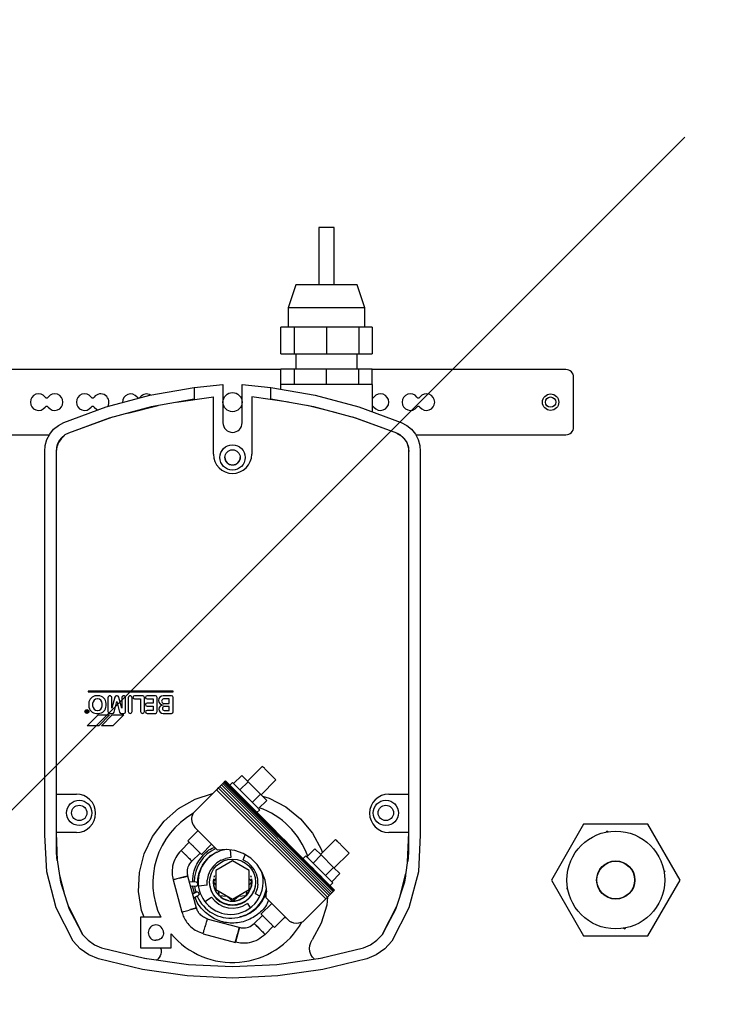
# Model space of a CAD drawing. Header units: millimetres. Extents: x -604189 to 881711, y -381903 to -7297.
# Tile 932 of 1056: x -547631 to -547448, y -179319 to -179062. Entities that reach past the tile are written whole.
import ezdxf

# ---------------------------------------------------------------- set-up
doc = ezdxf.new("R2010")
doc.units = ezdxf.units.MM
doc.header["$LTSCALE"] = 100
doc.linetypes.add('ACAD_ISO04W100', pattern=[30.5, 24, -3, 0.5, -3])
doc.layers.get('Defpoints').update_dxf_attribs({"color": 30})
doc.layers.add('Flowair', color=1, linetype='Continuous')
doc.layers.add('OPIS', color=7, linetype='Continuous')
doc.layers.add('strop osie', color=80, linetype='ACAD_ISO04W100', lineweight=5)
doc.styles.get("Standard").update_dxf_attribs({"font": 'romans.shx', "width": 0.5})
doc.dimstyles.new('1 50', dxfattribs={"dimtxt": 150, "dimasz": 80, "dimexe": 1, "dimexo": 1, "dimgap": 20, "dimtad": 1, "dimdec": 0, "dimlfac": 0.1, "dimtxsty": 'Standard', "dimblk": 'ARCHTICK', "dimcen": 200, "dimclrd": 2, "dimadec": 1, "dimazin": 0, "dimtfac": 1, "dimtdec": 0, "dimtmove": 0, "dimatfit": 3, "dimldrblk": 'ARCHTICK', "dimfxl": 120, "dimfxlon": 1, "dimtfill": 1, "dimarcsym": 0})

# ---------------------------------------------------------------- blocks, each defined once
blk = doc.blocks.new('_ArchTick')
at = {"layer": 'strop osie', "color": 0, "const_width": 0.15}
blk.add_lwpolyline([(-0.5, -0.5), (0.5, 0.5)], dxfattribs=at)
blk = doc.blocks.new('*D3283')
at = {"layer": 'Defpoints', "color": 0, "linetype": 'ByBlock', "lineweight": 5, "transparency": 16777216}
for p in [(-549860.21, -159420.3), (-548544.07, -179490.3), (-536848.94, -179490.3)]:
    blk.add_point(p, dxfattribs=at)
at = {"layer": 'OPIS', "color": 0, "linetype": 'Continuous', "lineweight": -2, "transparency": 16777216}
for p, q in [((-548604.07, -159420.3), (-548543.07, -159420.3)), ((-548484.07, -179490.3), (-548545.07, -179490.3))]:
    blk.add_line(p, q, dxfattribs=at)
at = {"layer": 'OPIS', "color": 2, "lineweight": -2, "transparency": 16777216}
blk.add_line((-548544.07, -159420.3), (-548544.07, -179490.3), dxfattribs=at)
at = {"layer": 'OPIS', "color": 2, "linetype": 'ByBlock', "lineweight": -2, "transparency": 16777216, "xscale": 80, "yscale": 80, "zscale": 80}
for p, rotation in [((-548544.07, -159420.3), 90), ((-548544.07, -179490.3), 270)]:
    blk.add_blockref('_ArchTick', p, dxfattribs=dict(at, rotation=rotation))
at = {"layer": 'OPIS', "color": 0, "linetype": 'ByBlock', "lineweight": 13, "transparency": 16777216, "insert": (-548639.07, -169455.3), "char_height": 150, "attachment_point": 5, "rotation": 90, "bg_fill": 3, "box_fill_scale": 1.1, "bg_fill_color": 256, "bg_fill_true_color": 13158600, "bg_fill_transparency": 0}
blk.add_mtext('2007', dxfattribs=at)
blk = doc.blocks.new('FB 100V z KM 10.2017')
at = {"layer": 'Flowair', "linetype": 'Continuous'}
for p, q in [((10063.76, 4900.48), (10063.76, 4880.88)), ((10072.26, 4850.68), (10072.26, 4900.48)), ((10006.73, 4881.23), (10011.57, 4881.48)), ((10011.57, 4881.48), (10061.57, 4881.48)), ((10061.57, 4881.48), (10062.37, 4881.42)), ((10062.37, 4881.42), (10063.14, 4881.2)), ((9997.71, 4877.77), (10002.04, 4879.97)), ((10002.04, 4879.97), (10006.73, 4881.23)), ((10009.12, 4879.98), (10005.41, 4879.44)), ((10011.87, 4879.98), (10008.17, 4879.84)), ((10061.57, 4879.98), (10009.12, 4879.98)), ((10011.87, 4877.35), (10011.87, 4879.98)), ((10016.87, 4879.98), (10016.87, 4877.35)), ((10062.17, 4879.91), (10061.57, 4879.98)), ((10062.08, 4879.95), (10061.57, 4879.98)), ((10063.14, 4881.2), (10063.85, 4880.83)), ((10063.85, 4880.83), (10064.47, 4880.32)), ((10064.47, 4880.32), (10064.97, 4879.69)), ((10005.41, 4879.44), (10001.85, 4878.28)), ((10006.3, 4879.57), (10003.94, 4878.96)), ((10004.53, 4879.11), (10005.4, 4879.4)), ((10005.4, 4879.4), (10006, 4879.49)), ((10008.22, 4879.84), (10008.65, 4879.91)), ((10062.57, 4879.82), (10062.08, 4879.95)), ((10062.74, 4879.7), (10062.17, 4879.91)), ((10063.02, 4879.58), (10062.57, 4879.82)), ((10063.24, 4879.36), (10062.74, 4879.7)), ((10063.42, 4879.25), (10063.02, 4879.58)), ((10063.66, 4878.92), (10063.24, 4879.36)), ((10063.73, 4878.85), (10063.42, 4879.25)), ((10063.96, 4878.4), (10063.73, 4878.85)), ((10064.97, 4879.69), (10065.34, 4878.98)), ((10065.34, 4878.98), (10067.38, 4873.46)), ((9996.71, 4876.84), (9997.71, 4877.77)), ((10002.22, 4878.4), (9998.53, 4876.52)), ((10001.85, 4878.28), (9998.53, 4876.52)), ((9998.53, 4876.52), (10001.85, 4878.23)), ((10001.85, 4878.23), (10001.98, 4878.28)), ((10066.04, 4872.65), (10063.96, 4878.4)), ((10065.93, 4873.06), (10063.96, 4878.4)), ((9995.92, 4875.73), (9996.71, 4876.84)), ((9998.53, 4876.52), (9997.8, 4875.81)), ((10011.87, 4877.35), (10011.92, 4876.86)), ((10011.92, 4876.86), (10012.06, 4876.39)), ((10012.06, 4876.39), (10012.29, 4875.96)), ((10016.45, 4875.96), (10016.68, 4876.39)), ((10016.68, 4876.39), (10016.82, 4876.86)), ((10016.82, 4876.86), (10016.87, 4877.35)), ((9995.37, 4874.48), (9995.92, 4875.73)), ((9997.22, 4874.98), (9996.81, 4874.06)), ((9997.8, 4875.81), (9997.22, 4874.98)), ((10012.29, 4875.96), (10012.6, 4875.58)), ((10012.6, 4875.58), (10012.98, 4875.27)), ((10012.98, 4875.27), (10013.42, 4875.04)), ((10013.42, 4875.04), (10013.88, 4874.9)), ((10013.88, 4874.9), (10014.37, 4874.85)), ((10014.37, 4874.85), (10014.86, 4874.9)), ((10014.86, 4874.9), (10015.33, 4875.04)), ((10015.33, 4875.04), (10015.76, 4875.27)), ((10015.76, 4875.27), (10016.14, 4875.58)), ((10016.14, 4875.58), (10016.45, 4875.96)), ((10025.8, 4875.93), (10027.2, 4874.53)), ((10025.8, 4874.43), (10025.8, 4875.93)), ((10027.5, 4875.98), (10027.5, 4875.88)), ((10027.5, 4875.88), (10027.8, 4875.88)), ((10027.55, 4875.98), (10027.55, 4875.93)), ((10027.55, 4875.93), (10027.65, 4875.93)), ((10027.65, 4875.93), (10027.65, 4875.98)), ((10027.77, 4876.08), (10027.68, 4876.03)), ((10027.7, 4875.98), (10027.8, 4876.03)), ((10027.7, 4875.93), (10027.7, 4875.98)), ((10027.8, 4875.93), (10027.7, 4875.93)), ((10027.8, 4876.03), (10027.77, 4876.08)), ((10027.8, 4875.88), (10027.8, 4875.93)), ((10028.7, 4875.73), (10028.4, 4875.73)), ((10028.7, 4875.23), (10028.4, 4875.23)), ((10030.2, 4875.83), (10030.2, 4864.73)), ((10030.3, 4875.83), (10030.2, 4875.83)), ((10030.3, 4864.73), (10030.3, 4875.83)), ((10067.35, 4875.03), (10067.06, 4874.69)), ((9993.99, 4868.73), (9995.37, 4874.48)), ((9996.81, 4874.06), (9995.46, 4868.45)), ((10027.2, 4873.03), (10025.8, 4874.43)), ((10025.8, 4874.08), (10027.2, 4872.68)), ((10025.8, 4872.58), (10025.8, 4874.08)), ((10027.2, 4874.53), (10027.2, 4873.03)), ((10027.4, 4874.73), (10027.4, 4874.48)), ((10027.8, 4874.63), (10027.8, 4874.58)), ((10028.4, 4873.98), (10028.7, 4873.98)), ((10029.3, 4874.58), (10029.3, 4874.63)), ((10029.7, 4874.48), (10029.7, 4874.73)), ((10067.06, 4874.69), (10066.99, 4874.52)), ((10027.2, 4871.18), (10025.8, 4872.58)), ((10027.2, 4872.68), (10027.2, 4871.18)), ((10027.4, 4872.98), (10027.4, 4872.68)), ((10027.57, 4872.45), (10027.57, 4872.44)), ((10027.57, 4872.44), (10028.95, 4872.08)), ((10029.45, 4873.23), (10027.65, 4873.23)), ((10028.07, 4872.73), (10029.45, 4872.73)), ((10029.51, 4872.34), (10028.07, 4872.73)), ((10028.4, 4873.48), (10028.7, 4873.48)), ((10067.42, 4867.58), (10065.93, 4873.06)), ((10067.38, 4873.46), (10068.91, 4867.77)), ((10027.4, 4871.48), (10027.4, 4871.18)), ((10028.95, 4872.08), (10027.58, 4871.71)), ((10027.58, 4871.71), (10027.58, 4871.71)), ((10028.07, 4871.43), (10029.5, 4871.81)), ((10029.45, 4871.43), (10028.07, 4871.43)), ((10029.7, 4872.05), (10029.7, 4872.1)), ((10027.65, 4870.93), (10029.45, 4870.93)), ((10029.45, 4870.58), (10027.65, 4870.58)), ((10027.65, 4870.08), (10029.45, 4870.08)), ((10029.3, 4869.78), (10029.3, 4868.98)), ((10029.7, 4868.68), (10029.7, 4869.78)), ((10066.59, 4870.62), (10067.58, 4866.69)), ((9993.15, 4862.88), (9993.99, 4868.73)), ((9995.46, 4868.45), (9994.65, 4862.74)), ((9995.51, 4868.66), (9995.42, 4868.19)), ((10000.8, 4868.98), (9996.8, 4868.98)), ((9996.8, 4868.98), (9996.8, 4864.98)), ((10000.8, 4866.35), (10000.8, 4868.98)), ((10000.8, 4868.53), (10001.7, 4868.86)), ((10001.7, 4868.86), (10004.17, 4869.25)), ((10004.17, 4869.25), (10006.67, 4869.13)), ((10006.67, 4869.13), (10009.09, 4868.52)), ((10009.09, 4868.52), (10011.35, 4867.43)), ((10029.3, 4868.98), (10027.65, 4868.98)), ((10027.65, 4868.48), (10029.5, 4868.48)), ((10011.35, 4867.43), (10013.33, 4865.91)), ((10027.4, 4868.13), (10027.4, 4867.03)), ((10027.8, 4867.33), (10027.8, 4868.13)), ((10028.35, 4867.33), (10027.8, 4867.33)), ((10028.35, 4868.13), (10028.35, 4867.33)), ((10028.75, 4867.33), (10028.75, 4868.13)), ((10029.3, 4867.33), (10028.75, 4867.33)), ((10029.3, 4868.13), (10029.3, 4867.33)), ((10029.7, 4867.03), (10029.7, 4868.13)), ((10068.41, 4861.98), (10067.42, 4867.58)), ((10068.91, 4867.77), (10069.93, 4861.98)), ((9995.24, 4866.88), (9995.35, 4866.74)), ((9995.54, 4866.56), (9995.35, 4866.74)), ((9995.77, 4866.42), (9995.54, 4866.56)), ((9996.01, 4866.34), (9995.77, 4866.42)), ((9996.27, 4866.3), (9996.01, 4866.34)), ((9996.54, 4866.31), (9996.27, 4866.3)), ((9996.79, 4866.38), (9996.54, 4866.31)), ((10013.33, 4865.91), (10014.98, 4864.02)), ((10027.4, 4867.03), (10027.4, 4867.03)), ((10027.4, 4866.03), (10027.4, 4864.93)), ((10027.65, 4866.83), (10029.5, 4866.83)), ((10027.8, 4865.88), (10027.8, 4865.23)), ((10028.3, 4865.23), (10028.3, 4865.88)), ((10028.7, 4865.98), (10028.7, 4865.23)), ((10028.7, 4865.98), (10028.7, 4865.98)), ((10029.3, 4865.98), (10029.29, 4865.98)), ((10029.3, 4865.23), (10029.3, 4865.98)), ((10029.7, 4864.93), (10029.7, 4866.03)), ((9996.8, 4864.98), (9998.65, 4864.98)), ((10005.68, 4864.73), (10001.47, 4863.6)), ((10027.6, 4864.73), (10029.5, 4864.73)), ((10027.8, 4865.23), (10028.3, 4865.23)), ((10028.7, 4865.23), (10029.3, 4865.23)), ((10030.2, 4864.73), (10030.3, 4864.73)), ((10005.91, 4863.87), (10005.9, 4863.91)), ((10005.9, 4863.91), (10005.94, 4863.76)), ((10010.6, 4862.63), (10009.54, 4863.7)), ((10009.54, 4863.69), (10009.54, 4863.69)), ((10014.98, 4864.02), (10016.21, 4861.84)), ((10068, 4864.3), (10068.69, 4859.48)), ((9992.87, 4856.98), (9993.15, 4862.88)), ((9994.65, 4862.74), (9994.37, 4856.98)), ((10001.74, 4862.63), (10001.73, 4862.64)), ((10001.76, 4862.64), (10001.74, 4862.63)), ((10002.01, 4861.68), (10006.19, 4862.8)), ((10004.11, 4861.66), (10003.84, 4862.17)), ((10003.95, 4861.96), (10004.9, 4862.19)), ((10004.92, 4862.45), (10004.88, 4861.7)), ((10005.38, 4861.68), (10005.42, 4862.59)), ((10008.13, 4862.28), (10008.13, 4862.28)), ((10008.13, 4862.28), (10009.19, 4861.22)), ((10012.1, 4861.49), (10010.78, 4862.81)), ((10012.87, 4862.13), (10012.53, 4861.92)), ((10012.87, 4862.13), (10013.25, 4862.25)), ((10013.25, 4862.25), (10013.64, 4862.29)), ((10013.64, 4862.29), (10014.04, 4862.24)), ((10014.41, 4862.11), (10014.04, 4862.24)), ((10014.41, 4862.11), (10017.45, 4859.07)), ((10069.93, 4861.98), (10068.41, 4861.98)), ((10069.93, 4861.98), (10070.3, 4858.23)), ((9998.65, 4860.82), (9997.52, 4856.61)), ((10003.72, 4861.38), (10003.67, 4861.42)), ((10003.8, 4861.35), (10003.72, 4861.38)), ((10003.89, 4861.36), (10003.8, 4861.35)), ((10003.99, 4861.4), (10003.89, 4861.36)), ((10004.07, 4861.47), (10003.99, 4861.4)), ((10004.62, 4861.9), (10004.05, 4861.77)), ((10004.12, 4861.54), (10004.07, 4861.47)), ((10004.11, 4861.66), (10004.12, 4861.62)), ((10004.12, 4861.62), (10004.12, 4861.54)), ((10004.89, 4861.94), (10004.62, 4861.9)), ((10004.86, 4861.51), (10005.77, 4861.5)), ((10004.98, 4860.27), (10004.87, 4861.43)), ((10004.9, 4861.64), (10004.88, 4861.7)), ((10004.88, 4861.51), (10004.99, 4861.52)), ((10004.95, 4861.58), (10004.9, 4861.64)), ((10005.03, 4861.54), (10004.95, 4861.58)), ((10004.99, 4861.52), (10005.1, 4861.52)), ((10005.13, 4861.52), (10005.03, 4861.54)), ((10005.22, 4861.53), (10005.13, 4861.52)), ((10005.31, 4861.56), (10005.22, 4861.53)), ((10005.36, 4861.62), (10005.31, 4861.56)), ((10005.38, 4861.68), (10005.36, 4861.62)), ((10005.77, 4861.5), (10006.65, 4861.32)), ((10006.88, 4861.22), (10007.33, 4861.03)), ((10007.62, 4860.88), (10008.07, 4860.57)), ((10009.01, 4861.04), (10010.33, 4859.72)), ((10009.57, 4858.96), (10012.53, 4861.92)), ((10016.21, 4861.84), (10016.94, 4859.58)), ((9999.46, 4856.1), (10000.57, 4860.27)), ((9999.62, 4860.52), (9999.63, 4860.56)), ((9999.62, 4860.56), (9999.63, 4860.56)), ((10002.85, 4860.59), (10003.44, 4859.72)), ((10002.94, 4859.3), (10003.44, 4859.72)), ((10003.71, 4859.47), (10003.25, 4859.1)), ((10003.87, 4859.56), (10003.71, 4859.47)), ((10004.22, 4859.75), (10004.1, 4859.68)), ((10004.33, 4859.78), (10004.22, 4859.75)), ((10004.46, 4859.29), (10004.93, 4859.43)), ((10004.79, 4859.92), (10004.73, 4859.9)), ((10004.84, 4859.92), (10004.79, 4859.92)), ((10004.93, 4859.43), (10005.39, 4859.48)), ((10004.98, 4860.27), (10005.64, 4860.27)), ((10005.03, 4859.14), (10005.42, 4859.48)), ((10005.37, 4859.98), (10005.37, 4859.98)), ((10005.37, 4859.98), (10005.37, 4859.98)), ((10005.42, 4859.48), (10005.82, 4859.14)), ((10005.42, 4859.48), (10005.83, 4859.44)), ((10006.28, 4860.14), (10005.64, 4860.27)), ((10006.89, 4859.88), (10006.28, 4860.14)), ((10007.44, 4859.51), (10006.89, 4859.88)), ((10007.9, 4859.03), (10007.44, 4859.51)), ((10008.24, 4860.45), (10008.87, 4859.8)), ((10008.87, 4859.8), (10009.36, 4859.04)), ((10060.72, 4859.43), (10060.25, 4859.29)), ((10061.21, 4859.48), (10060.72, 4859.43)), ((10061.21, 4859.48), (10068.69, 4859.48)), ((10002.22, 4858.2), (10002.04, 4857.56)), ((10002.52, 4858.78), (10002.22, 4858.2)), ((10002.6, 4858.12), (10002.43, 4857.56)), ((10002.94, 4859.3), (10002.52, 4858.78)), ((10002.88, 4858.64), (10002.6, 4858.12)), ((10003.25, 4859.1), (10002.88, 4858.64)), ((10003.34, 4858.37), (10003.11, 4857.93)), ((10004.42, 4859.14), (10003.17, 4856.98)), ((10003.2, 4844.82), (10017.45, 4859.07)), ((10017.45, 4859.07), (10003.2, 4844.82)), ((10003.34, 4858.37), (10003.65, 4858.75)), ((10003.43, 4844.6), (10017.68, 4858.85)), ((10003.65, 4858.75), (10003.57, 4857.74)), ((10003.64, 4844.38), (10017.89, 4858.63)), ((10003.65, 4858.74), (10004.03, 4859.06)), ((10003.65, 4858.74), (10004.22, 4858.79)), ((10003.84, 4844.19), (10018.09, 4858.43)), ((10004.01, 4844.01), (10018.26, 4858.26)), ((10004.03, 4859.06), (10004.46, 4859.29)), ((10006.92, 4859.14), (10004.42, 4859.14)), ((10006.04, 4859.39), (10006.21, 4859.34)), ((10008.17, 4856.98), (10006.92, 4859.14)), ((10007.15, 4858.75), (10007.16, 4858.75)), ((10007.16, 4858.75), (10007.19, 4858.72)), ((10007.19, 4858.72), (10007.2, 4858.67)), ((10008.25, 4858.48), (10007.9, 4859.03)), ((10008.25, 4858.48), (10008.49, 4857.86)), ((10009.66, 4857.81), (10009.57, 4858.96)), ((10017.68, 4858.85), (10017.45, 4859.07)), ((10017.68, 4858.85), (10017.89, 4858.63)), ((10018.09, 4858.43), (10017.89, 4858.63)), ((10018.26, 4858.26), (10018.09, 4858.43)), ((10018.41, 4858.12), (10018.26, 4858.26)), ((10059.13, 4858.37), (10058.9, 4857.93)), ((10059.44, 4858.74), (10059.13, 4858.37)), ((10059.82, 4859.06), (10059.44, 4858.74)), ((10060.25, 4859.29), (10059.82, 4859.06)), ((10064.84, 4858.13), (10064.63, 4858.02)), ((10065.08, 4858.2), (10064.84, 4858.13)), ((10065.32, 4858.23), (10065.08, 4858.2)), ((10070.3, 4858.23), (10065.32, 4858.23)), ((9993.15, 4851.07), (9992.87, 4856.98)), ((9994.37, 4856.98), (9994.65, 4851.21)), ((10002.04, 4857.56), (10001.99, 4856.91)), ((10001.99, 4856.91), (10002.07, 4856.25)), ((10002.43, 4857.56), (10002.37, 4856.98)), ((10002.37, 4856.98), (10002.43, 4856.39)), ((10003.57, 4857.74), (10002.92, 4856.98)), ((10002.97, 4857.46), (10002.92, 4856.98)), ((10002.97, 4856.49), (10002.92, 4856.98)), ((10002.92, 4856.98), (10003.57, 4856.21)), ((10002.97, 4857.46), (10003.11, 4857.93)), ((10003.17, 4856.98), (10004.42, 4854.81)), ((10018.41, 4858.12), (10004.16, 4843.87)), ((10018.52, 4858.01), (10004.27, 4843.76)), ((10018.58, 4857.94), (10004.34, 4843.69)), ((10006.92, 4854.81), (10008.17, 4856.98)), ((10008.6, 4857.21), (10008.49, 4857.86)), ((10009.59, 4857.28), (10008.6, 4857.21)), ((10009.51, 4856.67), (10009.66, 4857.81)), ((10012.36, 4851.69), (10018.58, 4857.91)), ((10012.37, 4851.67), (10018.59, 4857.9)), ((10015.99, 4857.6), (10015.99, 4857.6)), ((10018.38, 4856.98), (10018.03, 4857.33)), ((10018.52, 4858.01), (10018.41, 4858.12)), ((10018.58, 4857.94), (10018.52, 4858.01)), ((10018.58, 4857.94), (10018.61, 4857.91)), ((10018.59, 4857.9), (10018.58, 4857.91)), ((10018.59, 4857.9), (10018.61, 4857.91)), ((10058.76, 4857.46), (10058.71, 4856.98)), ((10058.71, 4856.98), (10058.76, 4856.49)), ((10058.9, 4857.93), (10058.76, 4857.46)), ((10064.1, 4857.22), (10064.07, 4856.98)), ((10064.07, 4856.98), (10064.1, 4856.73)), ((10064.17, 4857.45), (10064.1, 4857.22)), ((10064.28, 4857.67), (10064.17, 4857.45)), ((10064.44, 4857.86), (10064.28, 4857.67)), ((10064.63, 4858.02), (10064.44, 4857.86)), ((10000.86, 4855.98), (10000.85, 4856.01)), ((10000.88, 4855.9), (10000.86, 4855.98)), ((10001.14, 4855.12), (10001, 4855.56)), ((10002.07, 4856.25), (10002.27, 4855.62)), ((10002.6, 4855.05), (10002.27, 4855.62)), ((10002.43, 4856.39), (10002.6, 4855.83)), ((10002.6, 4855.83), (10002.88, 4855.31)), ((10002.97, 4856.49), (10003.11, 4856.02)), ((10003.34, 4855.59), (10003.11, 4856.02)), ((10003.34, 4855.59), (10003.65, 4855.21)), ((10003.57, 4856.21), (10003.65, 4855.21)), ((10008.31, 4855.61), (10007.98, 4855.03)), ((10008.31, 4855.61), (10008.95, 4855.32)), ((10008.5, 4854.6), (10009.11, 4855.58)), ((10009.11, 4855.58), (10009.51, 4856.67)), ((10014.22, 4855.83), (10014.22, 4855.83)), ((10015.59, 4854.89), (10016.26, 4855.56)), ((10016.26, 4855.56), (10016.93, 4856.23)), ((10018.49, 4854.96), (10017.42, 4856.02)), ((10018.24, 4856.84), (10019.3, 4855.77)), ((10018.49, 4854.96), (10019.3, 4855.77)), ((10058.76, 4856.49), (10058.9, 4856.02)), ((10058.9, 4856.02), (10059.13, 4855.59)), ((10059.13, 4855.59), (10059.44, 4855.21)), ((10064.1, 4856.73), (10064.17, 4856.5)), ((10064.17, 4856.5), (10064.28, 4856.28)), ((10064.28, 4856.28), (10064.44, 4856.09)), ((10064.44, 4856.09), (10064.63, 4855.94)), ((10064.63, 4855.94), (10064.84, 4855.82)), ((10064.84, 4855.82), (10065.08, 4855.75)), ((10065.08, 4855.75), (10065.32, 4855.73)), ((10065.32, 4855.73), (10070.3, 4855.73)), ((10070.3, 4855.73), (10069.93, 4851.98)), ((10001.59, 4854.33), (10001.14, 4855.12)), ((10001.65, 4854.37), (10001.59, 4854.33)), ((10002.6, 4855.05), (10002.05, 4854.66)), ((10002.88, 4855.31), (10003.25, 4854.86)), ((10003.25, 4854.86), (10003.71, 4854.48)), ((10004.22, 4855.16), (10003.65, 4855.21)), ((10004.03, 4854.9), (10003.65, 4855.21)), ((10003.71, 4854.48), (10003.87, 4854.39)), ((10004.46, 4854.66), (10004.03, 4854.9)), ((10004.1, 4854.27), (10004.22, 4854.2)), ((10004.42, 4854.81), (10006.92, 4854.81)), ((10004.93, 4854.52), (10004.46, 4854.66)), ((10005.42, 4854.48), (10004.93, 4854.52)), ((10005.42, 4854.48), (10005.03, 4854.81)), ((10005.82, 4854.81), (10005.43, 4854.48)), ((10005.46, 4854.48), (10005.82, 4854.51)), ((10005.82, 4854.51), (10005.46, 4854.48)), ((10006.04, 4854.56), (10006.21, 4854.61)), ((10006.21, 4854.61), (10006.04, 4854.56)), ((10007.02, 4854.14), (10007.54, 4854.54)), ((10007.16, 4855.21), (10007.15, 4855.21)), ((10007.2, 4855.24), (10007.16, 4855.21)), ((10007.2, 4855.29), (10007.2, 4855.24)), ((10007.54, 4854.54), (10007.98, 4855.03)), ((10007.69, 4853.78), (10008.5, 4854.6)), ((10015.8, 4854.4), (10016.86, 4853.33)), ((10016.86, 4853.33), (10018.49, 4854.96)), ((10020.5, 4853.09), (10018.56, 4855.03)), ((10059.44, 4855.21), (10059.82, 4854.9)), ((10059.82, 4854.9), (10060.25, 4854.67)), ((10060.25, 4854.67), (10060.72, 4854.52)), ((10060.72, 4854.52), (10061.21, 4854.48)), ((10068.69, 4854.48), (10061.21, 4854.48)), ((10068.01, 4849.7), (10068.69, 4854.48)), ((9999.99, 4854.15), (9999.99, 4854.15)), ((10001.06, 4853.09), (9999.99, 4854.15)), ((10002.62, 4851.87), (10001.23, 4853.27)), ((10003.56, 4853.41), (10003.85, 4854)), ((10003.85, 4854), (10004.47, 4853.77)), ((10004.22, 4854.2), (10004.33, 4854.17)), ((10005.12, 4853.67), (10004.47, 4853.77)), ((10004.73, 4854.05), (10004.79, 4854.03)), ((10004.79, 4854.03), (10004.84, 4854.03)), ((10005.12, 4853.67), (10005.78, 4853.7)), ((10005.37, 4853.98), (10005.37, 4853.98)), ((10005.37, 4853.98), (10005.37, 4853.98)), ((10005.65, 4852.72), (10006.73, 4853.14)), ((10005.78, 4853.7), (10006.42, 4853.86)), ((10006.42, 4853.86), (10007.02, 4854.14)), ((10006.73, 4853.14), (10007.69, 4853.78)), ((10014.49, 4853.79), (10014.84, 4853.44)), ((10014.99, 4853.58), (10016.05, 4852.52)), ((10016.05, 4852.52), (10016.86, 4853.33)), ((10016.62, 4853.09), (10016.35, 4852.18)), ((10016.79, 4853.26), (10018.73, 4851.32)), ((9998.58, 4852.73), (9999.64, 4851.67)), ((10000.32, 4849.57), (10003.36, 4852.61)), ((10003.31, 4852.88), (10003.35, 4852.96)), ((10004.16, 4852.57), (10003.31, 4852.88)), ((10003.36, 4852.61), (10004.51, 4852.54)), ((10004.24, 4852.56), (10004.16, 4852.57)), ((10004.51, 4852.54), (10005.65, 4852.72)), ((10016.35, 4852.18), (10015.2, 4850.01)), ((10067.42, 4846.38), (10068.41, 4851.98)), ((10068.41, 4851.98), (10069.93, 4851.98)), ((10069.93, 4851.98), (10068.91, 4846.18)), ((9993.99, 4845.22), (9993.15, 4851.07)), ((9994.65, 4851.21), (9995.46, 4845.5)), ((9999.46, 4851.5), (10000.86, 4850.1)), ((10011.47, 4850.81), (10010.97, 4850.29)), ((10011.47, 4850.81), (10011.98, 4851.31)), ((10011.98, 4851.31), (10012.36, 4851.68)), ((10011.99, 4851.3), (10011.98, 4851.31)), ((10011.99, 4851.3), (10012.37, 4851.67)), ((10012.23, 4851.53), (10012.23, 4851.53)), ((10012.36, 4851.69), (10012.37, 4851.67)), ((10012.37, 4851.67), (10012.36, 4851.68)), ((10012.37, 4851.67), (10012.37, 4851.67)), ((10070.3, 4850.73), (10069.71, 4850.73)), ((10070.3, 4850.68), (10072.3, 4850.68)), ((10072.3, 4848.93), (10072.3, 4850.68)), ((10074.3, 4850.68), (10074.3, 4848.93)), ((10074.3, 4850.68), (10077.8, 4850.68)), ((10077.8, 4848.93), (10077.8, 4850.68)), ((10000.04, 4849), (10000.15, 4849.3)), ((10000.32, 4849.57), (10000.15, 4849.3)), ((10000.72, 4850.24), (10000.78, 4850.02)), ((10004.35, 4843.67), (10010.57, 4849.9)), ((10004.36, 4843.67), (10010.58, 4849.89)), ((10010.58, 4849.89), (10010.57, 4849.9)), ((10010.6, 4849.91), (10010.58, 4849.89)), ((10010.6, 4849.91), (10010.58, 4849.89)), ((10010.59, 4849.92), (10010.97, 4850.29)), ((10010.59, 4849.92), (10010.6, 4849.91)), ((10010.6, 4849.91), (10010.98, 4850.28)), ((10010.71, 4850.01), (10010.71, 4850.01)), ((10010.97, 4850.29), (10010.98, 4850.28)), ((10015.2, 4850.01), (10013.66, 4848.11)), ((10080.3, 4849.73), (10077.8, 4849.73)), ((10083.3, 4848.73), (10080.3, 4849.73)), ((10080.3, 4844.73), (10080.3, 4849.73)), ((9999.99, 4848.68), (10000.04, 4849)), ((10000.02, 4848.37), (9999.99, 4848.68)), ((10000.11, 4848.06), (10000.02, 4848.37)), ((10000.11, 4848.06), (10000.25, 4847.77)), ((10006.44, 4848.06), (10006.44, 4848.06)), ((10013.66, 4848.11), (10011.76, 4846.54)), ((10072.3, 4848.93), (10070.3, 4848.93)), ((10072.3, 4844.73), (10072.3, 4848.93)), ((10074.3, 4848.73), (10072.3, 4848.73)), ((10077.8, 4848.93), (10074.3, 4848.93)), ((10074.3, 4848.93), (10074.3, 4844.73)), ((10077.8, 4844.73), (10077.8, 4848.93)), ((9995.62, 4846.54), (9995.96, 4846.75)), ((9995.96, 4846.75), (9996.34, 4846.88)), ((9996.34, 4846.88), (9996.74, 4846.93)), ((9996.74, 4846.93), (9997.14, 4846.89)), ((9997.14, 4846.89), (9997.52, 4846.77)), ((9997.52, 4846.77), (9997.87, 4846.58)), ((10000.03, 4845.41), (9997.87, 4846.58)), ((10003.2, 4844.82), (10000.25, 4847.77)), ((10007.38, 4846.68), (10006.71, 4846.02)), ((10008.83, 4847.43), (10008.48, 4847.78)), ((10008.69, 4847.29), (10009.75, 4846.23)), ((10066.62, 4843.42), (10067.57, 4847.23)), ((9995.62, 4846.54), (9995.35, 4846.29)), ((9995.43, 4845.72), (9995.52, 4845.24)), ((9995.46, 4845.5), (9996.81, 4839.9)), ((10002.37, 4844.68), (10000.03, 4845.41)), ((10004.67, 4846.29), (10004.67, 4846.29)), ((10006.71, 4846.02), (10006.04, 4845.35)), ((10007.31, 4843.79), (10008.94, 4845.42)), ((10008.94, 4845.42), (10007.88, 4846.48)), ((10008.94, 4845.42), (10009.75, 4846.23)), ((10010.96, 4843.54), (10009.01, 4845.49)), ((10009.6, 4845.38), (10009.23, 4845.27)), ((10011.76, 4846.54), (10009.6, 4845.38)), ((10065.93, 4840.89), (10067.42, 4846.38)), ((10068.91, 4846.18), (10067.38, 4840.5)), ((10090.8, 4845.73), (10083.3, 4845.73)), ((9995.37, 4839.48), (9993.99, 4845.22)), ((10003.45, 4844.57), (10002.37, 4844.68)), ((10003.2, 4844.82), (10003.43, 4844.6)), ((10003.43, 4844.6), (10003.64, 4844.38)), ((10003.64, 4844.38), (10003.84, 4844.19)), ((10003.84, 4844.19), (10004.01, 4844.01)), ((10004.01, 4844.01), (10004.16, 4843.87)), ((10004.94, 4844.25), (10005.3, 4843.89)), ((10005.44, 4844.04), (10006.5, 4842.98)), ((10006.25, 4844.85), (10007.31, 4843.79)), ((10070.3, 4844.73), (10072.3, 4844.73)), ((10072.3, 4840.52), (10072.3, 4844.73)), ((10077.8, 4844.73), (10074.3, 4844.73)), ((10074.3, 4844.73), (10074.3, 4840.52)), ((10077.8, 4840.52), (10077.8, 4844.73)), ((10080.3, 4839.73), (10080.3, 4844.73)), ((10004.16, 4843.87), (10004.27, 4843.76)), ((10004.27, 4843.76), (10004.34, 4843.69)), ((10004.34, 4843.69), (10004.35, 4843.67)), ((10004.35, 4843.67), (10004.36, 4843.67)), ((10006.5, 4842.98), (10007.31, 4843.79)), ((10007.24, 4843.72), (10009.19, 4841.77)), ((10083.3, 4843.73), (10090.8, 4843.73)), ((10063.96, 4835.56), (10066.04, 4841.29)), ((10063.96, 4835.56), (10065.93, 4840.89)), ((10067.38, 4840.5), (10065.34, 4834.98)), ((10070.3, 4840.52), (10072.3, 4840.52)), ((10072.3, 4840.73), (10074.3, 4840.73)), ((10072.3, 4838.78), (10072.3, 4840.52)), ((10077.8, 4840.52), (10074.3, 4840.52)), ((10074.3, 4840.52), (10074.3, 4838.78)), ((10077.8, 4838.78), (10077.8, 4840.52)), ((10080.3, 4839.73), (10083.3, 4840.73)), ((9995.92, 4838.22), (9995.37, 4839.48)), ((9996.81, 4839.9), (9997.22, 4838.97)), ((9996.81, 4839.9), (9997.22, 4838.97)), ((9997.22, 4838.97), (9997.8, 4838.14)), ((9997.22, 4838.97), (9997.8, 4838.14)), ((10013.42, 4838.91), (10012.98, 4838.68)), ((10013.88, 4839.05), (10013.42, 4838.91)), ((10014.37, 4839.1), (10013.88, 4839.05)), ((10014.86, 4839.05), (10014.37, 4839.1)), ((10015.33, 4838.91), (10014.86, 4839.05)), ((10015.76, 4838.68), (10015.33, 4838.91)), ((10077.8, 4839.73), (10080.3, 4839.73)), ((9996.71, 4837.11), (9995.92, 4838.22)), ((9997.8, 4838.14), (9998.53, 4837.44)), ((9997.8, 4838.14), (9998.53, 4837.44)), ((10012.29, 4837.99), (10012.06, 4837.56)), ((10012.6, 4838.37), (10012.29, 4837.99)), ((10012.98, 4838.68), (10012.6, 4838.37)), ((10016.14, 4838.37), (10015.76, 4838.68)), ((10016.45, 4837.99), (10016.14, 4838.37)), ((10016.68, 4837.56), (10016.45, 4837.99)), ((10066.73, 4838.73), (10070.3, 4838.73)), ((10070.3, 4838.78), (10072.3, 4838.78)), ((10072.26, 4813.48), (10072.26, 4838.78)), ((10077.8, 4838.78), (10074.3, 4838.78)), ((9997.71, 4836.18), (9996.71, 4837.11)), ((9998.53, 4837.44), (10002.34, 4835.52)), ((10001.85, 4835.72), (9998.53, 4837.44)), ((9998.53, 4837.44), (10001.85, 4835.68)), ((10011.92, 4837.09), (10011.87, 4836.6)), ((10011.87, 4833.98), (10011.87, 4836.6)), ((10012.06, 4837.56), (10011.92, 4837.09)), ((10016.82, 4837.09), (10016.68, 4837.56)), ((10016.87, 4836.6), (10016.82, 4837.09)), ((10016.87, 4836.6), (10016.87, 4833.98)), ((10002.04, 4833.98), (9997.71, 4836.18)), ((10002.1, 4835.64), (10001.85, 4835.72)), ((10001.85, 4835.68), (10005.41, 4834.51)), ((10003.61, 4835.1), (10006.5, 4834.35)), ((10063.66, 4835.04), (10063.24, 4834.6)), ((10063.42, 4834.7), (10063.73, 4835.1)), ((10063.96, 4835.56), (10063.66, 4835.04)), ((10063.73, 4835.1), (10063.96, 4835.56)), ((10006.73, 4832.72), (10002.04, 4833.98)), ((10005.4, 4834.56), (10004.21, 4834.95)), ((10006.22, 4834.43), (10005.4, 4834.56)), ((10005.41, 4834.51), (10009.12, 4833.98)), ((10008, 4834.14), (10011.87, 4833.98)), ((10008.65, 4834.05), (10008.08, 4834.13)), ((10009.12, 4833.98), (10061.57, 4833.98)), ((10062.17, 4834.05), (10061.57, 4833.98)), ((10061.57, 4833.98), (10062.08, 4834)), ((10062.08, 4834), (10062.57, 4834.14)), ((10062.74, 4834.26), (10062.17, 4834.05)), ((10062.57, 4834.14), (10063.02, 4834.37)), ((10063.24, 4834.6), (10062.74, 4834.26)), ((10063.02, 4834.37), (10063.42, 4834.7)), ((10064.97, 4834.26), (10064.47, 4833.64)), ((10065.34, 4834.98), (10064.97, 4834.26)), ((10011.57, 4832.48), (10006.73, 4832.72)), ((10061.57, 4832.48), (10011.57, 4832.48)), ((10062.37, 4832.53), (10061.57, 4832.48)), ((10063.14, 4832.75), (10062.37, 4832.53)), ((10063.85, 4833.13), (10063.14, 4832.75)), ((10063.76, 4833.08), (10063.76, 4813.48)), ((10064.47, 4833.64), (10063.85, 4833.13)), ((10005.67, 4815.38), (9998.4, 4811.18)), ((10012.95, 4811.18), (10005.67, 4815.38)), ((10004.41, 4813.23), (10004.52, 4813.38)), ((10004.55, 4813.36), (10004.47, 4813.24)), ((10004.52, 4813.38), (10004.67, 4813.27)), ((10064.76, 4812.48), (10071.26, 4812.48)), ((9998.4, 4811.18), (9998.4, 4802.78)), ((10012.95, 4802.78), (10012.95, 4811.18)), ((10011.92, 4808.24), (10012.08, 4808.13)), ((10011.93, 4808.2), (10011.94, 4808.22)), ((10012.08, 4808.13), (10011.97, 4807.98)), ((9999.27, 4805.82), (9999.38, 4805.98)), ((9999.42, 4805.72), (9999.27, 4805.82)), ((9999.42, 4805.75), (9999.4, 4805.73)), ((9998.4, 4802.78), (10005.67, 4798.58)), ((10005.67, 4798.58), (10012.95, 4802.78)), ((10006.83, 4800.57), (10006.67, 4800.68)), ((10006.79, 4800.6), (10006.87, 4800.72)), ((10006.93, 4800.73), (10006.83, 4800.57))]:
    blk.add_line(p, q, dxfattribs=at)
for centre, radius in [((10014.42, 4876.98), 1.65), ((10014.42, 4876.98), 1), ((10027.65, 4875.98), 0.25), ((10027.65, 4875.98), 0.2), ((10005.4, 4856.98), 3), ((10060.8, 4856.98), 1.65), ((10068.01, 4856.98), 1.25), ((10060.8, 4856.98), 1), ((10014.42, 4836.98), 1.65), ((10014.42, 4836.98), 1), ((10068.01, 4815.48), 1.07), ((10068.01, 4815.48), 0.675), ((10005.67, 4806.98), 6.38), ((10005.67, 4806.98), 2.5), ((10005.67, 4806.98), 2.46)]:
    blk.add_circle(centre, radius, dxfattribs=at)
for centre, radius, start, end in [((10068.01, 4882.28), 1.08, 307.5847, 232.4153), ((10067.2, 4881.23), 0.25, 307.5847, 52.4153), ((10068.81, 4881.23), 0.25, 127.5847, 232.4153), ((10068.01, 4880.18), 1.08, 127.5847, 52.4153), ((10068.01, 4876.28), 1.08, 307.5847, 232.4153), ((10028.4, 4874.73), 1, 90, 180), ((10027.6, 4875.98), 0.1, 30.1315, 180), ((10027.6, 4875.98), 0.05, 0, 180), ((10028.4, 4874.63), 0.6, 90, 180), ((10028.7, 4874.73), 1, 0, 90), ((10028.7, 4874.63), 0.6, 0, 90), ((10067.2, 4875.23), 0.25, 307.5847, 52.4153), ((10068.01, 4874.18), 1.08, 237.6772, 52.4153), ((10068.81, 4875.23), 0.25, 127.5847, 232.4153), ((10028.4, 4874.48), 1, 180, 270), ((10028.4, 4874.58), 0.6, 180, 270), ((10028.7, 4874.58), 0.6, 270, 0), ((10028.7, 4874.48), 1, 270, 0), ((10027.65, 4872.98), 0.25, 90, 178.3955), ((10027.65, 4872.68), 0.25, 180.1146, 252.7516), ((10029.45, 4872.98), 0.25, 270, 90), ((10029.45, 4872.1), 0.25, 1.7191, 75.0623), ((10027.65, 4871.47), 0.25, 104.8972, 178.1777), ((10027.65, 4871.18), 0.25, 180, 270), ((10029.45, 4871.18), 0.25, 270, 90), ((10029.45, 4872.05), 0.25, 282.2426, 0), ((10068.01, 4870.28), 1.07, 307.5847, 93.0405), ((10027.65, 4870.33), 0.25, 90, 270), ((10029.5, 4869.78), 0.2, 0, 180), ((10029.45, 4870.33), 0.25, 270, 90), ((10027.65, 4868.73), 0.25, 90, 270), ((10029.5, 4868.68), 0.2, 270, 0), ((10068.81, 4869.23), 0.25, 127.5847, 232.4153), ((10068.01, 4868.18), 1.07, 330.0706, 52.4153), ((9998.8, 4866.98), 1, 0, 180), ((10005.3, 4856.98), 10.4, 29.7685, 115.6385), ((10027.6, 4868.13), 0.2, 0, 180), ((10028.55, 4868.13), 0.2, 0, 180), ((10029.5, 4868.13), 0.2, 0, 180), ((9998.8, 4866.98), 1, 270, 0), ((10027.65, 4867.08), 0.25, 191.537, 270), ((10027.95, 4866.03), 0.55, 0, 180), ((10028.05, 4865.88), 0.25, 0, 180), ((10029.1, 4866.03), 0.6, 0, 180), ((10029, 4865.93), 0.3, 9.6425, 170.3575), ((10029.5, 4867.03), 0.2, 270, 0), ((10005.3, 4856.98), 10.4, 129.7151, 240.4809), ((10027.6, 4864.93), 0.2, 180, 270), ((10029.5, 4864.93), 0.2, 270, 0), ((10005.44, 4857.22), 4.75, 113.1266, 259.5389), ((10005.44, 4857.22), 4.25, 7.6912, 180), ((10005.3, 4856.98), 4.55, 84.2749, 91.1545), ((10005.44, 4857.22), 4.75, 24.2071, 90.597), ((10005.3, 4856.98), 4.55, 72.842, 83.9107), ((10005.3, 4856.98), 4.55, 61.4109, 72.4796), ((10005.3, 4856.98), 4.55, 49.9798, 61.0485), ((10005.4, 4856.98), 2.5, 90.1643, 270.5448), ((10005.4, 4856.98), 2.5, 89.4236, 89.5143), ((10005.4, 4856.98), 2.5, 80.0924, 89.392), ((10005.3, 4856.98), 4.55, 38.5486, 49.6174), ((10005.4, 4856.98), 2.5, 71.0506, 75.1994), ((10005.44, 4857.22), 4.25, 180, 288.9374), ((10060.82, 4856.98), 1, 90.7162, 269.2838), ((10005.3, 4856.98), 4.55, 192.842, 203.9107), ((10005.3, 4856.98), 4.55, 204.2749, 215.2344), ((10005.3, 4856.98), 4.55, 215.5231, 244.0741), ((10005.4, 4856.98), 2.5, 270.5696, 270.6624), ((10005.3, 4856.98), 10.4, 289.5051, 340.5162), ((10005.3, 4856.98), 4.55, 244.2553, 255.3241), ((10068.01, 4837.68), 1.08, 127.5847, 52.4153), ((10067.2, 4838.73), 0.25, 307.5847, 0), ((10068.81, 4838.73), 0.25, 180, 232.4153), ((10068.01, 4833.78), 1.08, 307.5847, 232.4153), ((10068.01, 4831.68), 1.08, 127.5847, 52.4153), ((10067.2, 4832.73), 0.25, 307.5847, 52.4153), ((10068.81, 4832.73), 0.25, 127.5847, 232.4153), ((10064.76, 4813.48), 1, 180, 270), ((10071.26, 4813.48), 1, 270, 0)]:
    blk.add_arc(centre, radius, start, end, dxfattribs=at)
for points, knots in [([(9998.8, 4865.98), (9998.69, 4865.99), (9998.46, 4866.01), (9998.16, 4866.18), (9997.93, 4866.44), (9997.82, 4866.72), (9997.8, 4866.9), (9997.8, 4866.98), (9997.8, 4866.98)], [0, 0, 0, 0, 0.2147, 0.429389, 0.644075, 0.858781, 0.999971, 1, 1, 1, 1]), ([(10009.54, 4863.69), (10009.24, 4863.95), (10008.63, 4864.46), (10007.56, 4864.82), (10006.56, 4864.91), (10005.96, 4864.79), (10005.68, 4864.73)], [0, 0, 0, 0, 0.283535, 0.566799, 0.791621, 1, 1, 1, 1]), ([(10005.9, 4863.91), (10005.87, 4864.02), (10005.81, 4864.24), (10005.74, 4864.51), (10005.69, 4864.69), (10005.68, 4864.72), (10005.68, 4864.73)], [0, 0, 0, 0, 0.249998, 0.499992, 0.749988, 1, 1, 1, 1]), ([(10001.48, 4863.59), (10001.25, 4863.51), (10000.77, 4863.35), (10000.12, 4862.95), (9999.51, 4862.39), (9998.99, 4861.68), (9998.79, 4861.1), (9998.69, 4860.81)], [0, 0, 0, 0, 0.174818, 0.366659, 0.554854, 0.777596, 1, 1, 1, 1]), ([(10001.48, 4863.6), (10001.48, 4863.59), (10001.49, 4863.56), (10001.55, 4863.34), (10001.63, 4863.02), (10001.7, 4862.76), (10001.73, 4862.64)], [0, 0, 0, 0, 0.250002, 0.500003, 0.749999, 1, 1, 1, 1]), ([(10006.19, 4862.8), (10006.19, 4862.81), (10006.19, 4862.83), (10006.15, 4862.95), (10006.12, 4863.08), (10006.08, 4863.23), (10006.02, 4863.45), (10005.97, 4863.64), (10005.94, 4863.76)], [0, 0, 0, 0, 0.239452, 0.369659, 0.500034, 0.630227, 0.760607, 1, 1, 1, 1]), ([(10005.94, 4863.76), (10005.97, 4863.64), (10006.02, 4863.45), (10006.08, 4863.23), (10006.12, 4863.08), (10006.15, 4862.95), (10006.18, 4862.84), (10006.19, 4862.77), (10006.19, 4862.8), (10006.19, 4862.8)], [0, 0, 0, 0, 0.239392, 0.369571, 0.499909, 0.630075, 0.760426, 0.999824, 1, 1, 1, 1]), ([(10005.94, 4863.76), (10005.97, 4863.64), (10006.04, 4863.38), (10006.12, 4863.06), (10006.18, 4862.84), (10006.19, 4862.81), (10006.19, 4862.8)], [0, 0, 0, 0, 0.249986, 0.499965, 0.749981, 1, 1, 1, 1]), ([(10009.54, 4863.69), (10009.53, 4863.68), (10009.51, 4863.66), (10009.35, 4863.5), (10009.12, 4863.28), (10008.85, 4863), (10008.57, 4862.73), (10008.34, 4862.49), (10008.17, 4862.32), (10008.14, 4862.3), (10008.13, 4862.28)], [0, 0, 0, 0, 0.124977, 0.249944, 0.374908, 0.499869, 0.624819, 0.749775, 0.874745, 1, 1, 1, 1]), ([(10001.76, 4862.64), (10001.79, 4862.51), (10001.86, 4862.26), (10001.95, 4861.93), (10002.01, 4861.71), (10002.02, 4861.68), (10002.02, 4861.67)], [0, 0, 0, 0, 0.249999, 0.499996, 0.749993, 1, 1, 1, 1]), ([(10002.02, 4861.68), (10002.01, 4861.69), (10002.01, 4861.72), (10001.95, 4861.94), (10001.87, 4862.21), (10001.82, 4862.4), (10001.8, 4862.47)], [0, 0, 0, 0, 0.282232, 0.564458, 0.846694, 1, 1, 1, 1]), ([(10003.34, 4862.03), (10003.45, 4861.83), (10003.56, 4861.63), (10003.67, 4861.42), (10003.67, 4861.42)], [0, 0, 0, 0, 0.996927, 1, 1, 1, 1]), ([(10005.4, 4862.17), (10005.91, 4862.14), (10007.05, 4862.08), (10008.6, 4861.15), (10009.65, 4860.15), (10009.9, 4859.44), (10009.93, 4859.33)], [0, 0, 0, 0, 0.264846, 0.601889, 0.938936, 1, 1, 1, 1]), ([(10006.19, 4862.8), (10006.34, 4862.83), (10006.61, 4862.88), (10007.01, 4862.86), (10007.55, 4862.73), (10007.89, 4862.47), (10008.13, 4862.28)], [0, 0, 0, 0, 0.215012, 0.390049, 0.573846, 1, 1, 1, 1]), ([(10010.78, 4862.81), (10010.76, 4862.8), (10010.74, 4862.77), (10010.53, 4862.57), (10010.24, 4862.27), (10010.01, 4862.04), (10009.89, 4861.93)], [0, 0, 0, 0, 0.250002, 0.500009, 0.749997, 1, 1, 1, 1]), ([(9998.65, 4860.82), (9998.67, 4860.81), (9998.7, 4860.81), (9998.92, 4860.75), (9999.24, 4860.66), (9999.49, 4860.59), (9999.62, 4860.56)], [0, 0, 0, 0, 0.250002, 0.500004, 0.750006, 1, 1, 1, 1]), ([(10000.6, 4860.25), (10000.67, 4860.43), (10000.8, 4860.79), (10001.15, 4861.2), (10001.55, 4861.51), (10001.86, 4861.61), (10002.02, 4861.67)], [0, 0, 0, 0, 0.272457, 0.545532, 0.755749, 1, 1, 1, 1]), ([(10001.59, 4860.69), (10002.07, 4861.14), (10002.63, 4861.66), (10003.35, 4861.82), (10003.45, 4861.84)], [0, 0, 0, 0, 0.862884, 1, 1, 1, 1]), ([(10009.89, 4861.93), (10009.78, 4861.81), (10009.55, 4861.58), (10009.25, 4861.29), (10009.05, 4861.08), (10009.02, 4861.06), (10009.01, 4861.04)], [0, 0, 0, 0, 0.249997, 0.499997, 0.750002, 1, 1, 1, 1]), ([(9999.62, 4860.52), (9999.75, 4860.48), (10000.01, 4860.41), (10000.33, 4860.33), (10000.56, 4860.26), (10000.59, 4860.26), (10000.6, 4860.25)], [0, 0, 0, 0, 0.249973, 0.499952, 0.74995, 1, 1, 1, 1]), ([(10003.05, 4852.3), (10002.91, 4852.35), (10002.16, 4852.6), (10001.11, 4853.67), (10000.18, 4855.34), (9999.95, 4857.28), (10000.38, 4859.19), (10001.18, 4860.19), (10001.59, 4860.69)], [0, 0, 0, 0, 0.046165, 0.236932, 0.4277, 0.618467, 0.809234, 1, 1, 1, 1]), ([(10016.61, 4855.21), (10016.84, 4855.44), (10017.31, 4855.9), (10017.89, 4856.49), (10018.3, 4856.9), (10018.35, 4856.95), (10018.38, 4856.98)], [0, 0, 0, 0, 0.249997, 0.499999, 0.75, 1, 1, 1, 1]), ([(9998.58, 4852.73), (9998.32, 4853.04), (9997.81, 4853.65), (9997.46, 4854.71), (9997.37, 4855.72), (9997.49, 4856.31), (9997.55, 4856.6)], [0, 0, 0, 0, 0.283535, 0.566802, 0.791628, 1, 1, 1, 1]), ([(9997.53, 4856.62), (9997.54, 4856.61), (9997.57, 4856.6), (9997.79, 4856.55), (9998.11, 4856.46), (9998.37, 4856.39), (9998.49, 4856.36)], [0, 0, 0, 0, 0.250002, 0.500004, 0.750006, 1, 1, 1, 1]), ([(9999.48, 4856.08), (9999.46, 4856.08), (9999.44, 4856.09), (9999.32, 4856.12), (9999.2, 4856.15), (9999.05, 4856.2), (9998.82, 4856.26), (9998.51, 4856.34), (9998.2, 4856.42), (9997.98, 4856.48), (9997.82, 4856.52), (9997.7, 4856.56), (9997.58, 4856.59), (9997.56, 4856.59), (9997.55, 4856.6)], [0, 0, 0, 0, 0.11972, 0.184907, 0.250002, 0.315184, 0.380277, 0.5, 0.619722, 0.684907, 0.749997, 0.815184, 0.880281, 1, 1, 1, 1]), ([(9998.49, 4856.36), (9998.62, 4856.32), (9998.87, 4856.26), (9999.19, 4856.17), (9999.41, 4856.11), (9999.44, 4856.1), (9999.46, 4856.1)], [0, 0, 0, 0, 0.249994, 0.499995, 0.749998, 1, 1, 1, 1]), ([(9999.48, 4856.08), (9999.45, 4855.93), (9999.39, 4855.67), (9999.42, 4855.26), (9999.54, 4854.73), (9999.81, 4854.38), (9999.99, 4854.15)], [0, 0, 0, 0, 0.215004, 0.390048, 0.573849, 1, 1, 1, 1]), ([(10014.84, 4853.44), (10014.87, 4853.47), (10014.92, 4853.52), (10015.33, 4853.93), (10015.92, 4854.51), (10016.38, 4854.98), (10016.61, 4855.21)], [0, 0, 0, 0, 0.25, 0.500004, 0.750001, 1, 1, 1, 1]), ([(9999.99, 4854.15), (9999.98, 4854.13), (9999.95, 4854.11), (9999.78, 4853.94), (9999.55, 4853.7), (9999.27, 4853.43), (9999, 4853.15), (9998.77, 4852.93), (9998.61, 4852.77), (9998.59, 4852.75), (9998.58, 4852.73)], [0, 0, 0, 0, 0.124986, 0.249946, 0.374899, 0.49985, 0.624815, 0.749776, 0.874749, 1, 1, 1, 1]), ([(9999.29, 4853.44), (9999.19, 4853.35), (9999.01, 4853.16), (9998.78, 4852.93), (9998.61, 4852.77), (9998.59, 4852.74), (9998.58, 4852.73)], [0, 0, 0, 0, 0.249997, 0.499993, 0.749996, 1, 1, 1, 1]), ([(9999.29, 4853.44), (9999.37, 4853.53), (9999.55, 4853.7), (9999.69, 4853.84), (9999.76, 4853.91)], [0, 0, 0, 0, 0.500005, 1, 1, 1, 1]), ([(10001.23, 4853.26), (10001.22, 4853.25), (10001.19, 4853.22), (10000.99, 4853.02), (10000.7, 4852.73), (10000.46, 4852.5), (10000.35, 4852.38)], [0, 0, 0, 0, 0.250002, 0.50001, 0.750012, 1, 1, 1, 1]), ([(10019.62, 4852.2), (10019.73, 4852.32), (10019.96, 4852.55), (10020.26, 4852.84), (10020.46, 4853.05), (10020.49, 4853.07), (10020.5, 4853.09)], [0, 0, 0, 0, 0.249996, 0.499996, 0.750001, 1, 1, 1, 1]), ([(10000.35, 4852.38), (10000.23, 4852.26), (10000, 4852.03), (9999.71, 4851.74), (9999.5, 4851.54), (9999.48, 4851.51), (9999.46, 4851.5)], [0, 0, 0, 0, 0.25, 0.499995, 0.750002, 1, 1, 1, 1]), ([(10018.73, 4851.32), (10018.75, 4851.33), (10018.77, 4851.36), (10018.98, 4851.56), (10019.27, 4851.86), (10019.5, 4852.09), (10019.62, 4852.2)], [0, 0, 0, 0, 0.250002, 0.50001, 0.750012, 1, 1, 1, 1]), ([(10070.3, 4844.73), (10070.3, 4845.12), (10070.3, 4845.9), (10070.3, 4847.04), (10070.3, 4848.08), (10070.3, 4849), (10070.3, 4849.75), (10070.3, 4850.3), (10070.3, 4850.66), (10070.3, 4850.7), (10070.3, 4850.73)], [0, 0, 0, 0, 0.125, 0.250001, 0.375, 0.500001, 0.625, 0.750001, 0.874999, 1, 1, 1, 1]), ([(10083.3, 4844.73), (10083.3, 4845.25), (10083.3, 4846.3), (10083.3, 4847.62), (10083.3, 4848.55), (10083.3, 4848.67), (10083.3, 4848.73)], [0, 0, 0, 0, 0.25, 0.5, 0.749999, 1, 1, 1, 1]), ([(10007.07, 4845.66), (10007.3, 4845.89), (10007.76, 4846.36), (10008.34, 4846.94), (10008.75, 4847.35), (10008.81, 4847.4), (10008.83, 4847.43)], [0, 0, 0, 0, 0.250002, 0.499996, 0.75, 1, 1, 1, 1]), ([(10005.3, 4843.89), (10005.32, 4843.92), (10005.38, 4843.97), (10005.79, 4844.38), (10006.37, 4844.97), (10006.83, 4845.43), (10007.07, 4845.66)], [0, 0, 0, 0, 0.250001, 0.500003, 0.750003, 1, 1, 1, 1]), ([(10090.8, 4844.73), (10090.8, 4844.86), (10090.8, 4845.12), (10090.8, 4845.45), (10090.8, 4845.68), (10090.8, 4845.71), (10090.8, 4845.73)], [0, 0, 0, 0, 0.249998, 0.500006, 0.75001, 1, 1, 1, 1]), ([(10070.3, 4838.73), (10070.3, 4838.75), (10070.3, 4838.79), (10070.3, 4839.15), (10070.3, 4839.7), (10070.3, 4840.46), (10070.3, 4841.37), (10070.3, 4842.42), (10070.3, 4843.55), (10070.3, 4844.33), (10070.3, 4844.73)], [0, 0, 0, 0, 0.125001, 0.249999, 0.375, 0.499999, 0.625, 0.749999, 0.875, 1, 1, 1, 1]), ([(10083.3, 4840.73), (10083.3, 4840.79), (10083.3, 4840.91), (10083.3, 4841.83), (10083.3, 4843.15), (10083.3, 4844.2), (10083.3, 4844.73)], [0, 0, 0, 0, 0.25, 0.499999, 0.75, 1, 1, 1, 1]), ([(10090.8, 4843.73), (10090.8, 4843.74), (10090.8, 4843.77), (10090.8, 4844), (10090.8, 4844.33), (10090.8, 4844.6), (10090.8, 4844.73)], [0, 0, 0, 0, 0.249988, 0.499995, 0.750003, 1, 1, 1, 1]), ([(10010.07, 4842.66), (10010.19, 4842.77), (10010.42, 4843.01), (10010.71, 4843.3), (10010.91, 4843.5), (10010.94, 4843.53), (10010.95, 4843.54)], [0, 0, 0, 0, 0.250001, 0.499996, 0.750003, 1, 1, 1, 1]), ([(10009.19, 4841.77), (10009.2, 4841.79), (10009.23, 4841.81), (10009.43, 4842.02), (10009.72, 4842.31), (10009.95, 4842.54), (10010.07, 4842.66)], [0, 0, 0, 0, 0.250002, 0.500009, 0.750002, 1, 1, 1, 1])]:
    blk.add_open_spline(points, degree=3, knots=knots, dxfattribs=at)

msp = doc.modelspace()

# ---------------------------------------------------------------- hatches: boundary and pattern name
at = {"layer": 'OPIS', "linetype": 'ByBlock', "lineweight": 9}
h = msp.add_hatch(dxfattribs=at)
h.set_pattern_fill('ANSI36', color=0, scale=150)
h.set_pattern_definition([(45, (-306927.96, 32475.8), (252.5697, 926.0889), [1190.625, -238.125, 0, -238.125])])
h.paths.add_polyline_path([(-556073.92, -159870.3), (-556073.92, -161086.41), (-553567.18, -161086.41), (-553567.18, -159870.3)], flags=17)
h.paths.add_polyline_path([(-552198.92, -159870.3), (-553567.18, -159870.3), (-553567.18, -161086.41), (-556073.92, -161086.41), (-556073.92, -159870.3), (-556159.64, -159870.3), (-558143.92, -159870.3), (-558143.92, -160550.3), (-558143.92, -166895.28), (-553898.92, -166895.28), (-553898.92, -166928.69), (-553798.92, -166928.69, -0.267949), (-553348.92, -166149.27), (-553348.92, -165917.81, -0.414214), (-553691.86, -165574.88, -1), (-553005.98, -165574.88, -0.414214), (-553348.92, -165917.81), (-553348.92, -166149.27, 0.267949), (-553798.92, -166928.69), (-553798.92, -166988.69), (-553898.92, -166988.69), (-553898.92, -167020.26), (-552798.92, -167020.26), (-552798.92, -166988.69), (-552898.92, -166988.69), (-552898.92, -166928.69), (-552798.92, -166928.69), (-552798.92, -166895.28), (-552198.92, -166895.28)])
h.paths.add_polyline_path([(-536848.94, -159870.3), (-551668.94, -159870.3), (-551668.94, -164595.3), (-551663.99, -164595.3), (-551663.99, -164835.3), (-551667.26, -174525.3), (-551663.99, -174525.3), (-551663.99, -174765.3), (-551668.94, -179490.3), (-546883.97, -179490.3), (-546883.97, -179490.29), (-546643.97, -179490.29), (-541863.97, -179490.3), (-541863.97, -179490.29), (-541623.97, -179490.29), (-536848.94, -179490.3)])
h.paths.add_polyline_path([(-557762.33, -163516.72), (-557762.33, -163248.86), (-557987.33, -163248.86), (-557987.33, -163516.72)], flags=24)
h.paths.add_polyline_path([(-558062.4, -162687.18), (-557524.54, -162687.18), (-557524.54, -162462.18), (-558062.4, -162462.18)], flags=24)
h.paths.add_polyline_path([(-555574.23, -163637.66), (-555059.11, -163637.66), (-555059.11, -163538.32), (-555574.23, -163538.32)], flags=24)
h.paths.add_polyline_path([(-555574.15, -163527.65), (-555098.95, -163527.65), (-555098.95, -163428.38), (-555574.15, -163428.38)], flags=24)
h.paths.add_polyline_path([(-555976.22, -163645.14), (-555589.82, -163645.14), (-555589.82, -163529.76), (-555976.22, -163529.76)], flags=24)
h.paths.add_polyline_path([(-555935.57, -163533.4), (-555753.72, -163533.4), (-555753.72, -163435.37), (-555935.57, -163435.37)], flags=24)

# ---------------------------------------------------------------- next in the draw order: dimensions: what is measured, and where the dimension line sits
at = {"layer": 'OPIS', "color": 0, "linetype": 'ByBlock', "lineweight": 13}
dim = msp.add_linear_dim(base=(-548544.07, -179490.3), p1=(-549860.21, -159420.3), p2=(-536848.94, -179490.3), angle=90, dimstyle='1 50', override={"dimfxl": 60, "dimarcsym": 1}, dxfattribs=at)
dim.commit()
dim.dimension.update_dxf_attribs({"geometry": '*D3283', "text_midpoint": (-548639.07, -169455.3)})

# ---------------------------------------------------------------- next in the draw order: block references
at = {"layer": 'Flowair', "xscale": 2, "yscale": 2, "zscale": 2, "rotation": 90}
msp.add_blockref('FB 100V z KM 10.2017', (-537861.92, -199297.95), dxfattribs=at)

doc.saveas('drawing.dxf')
